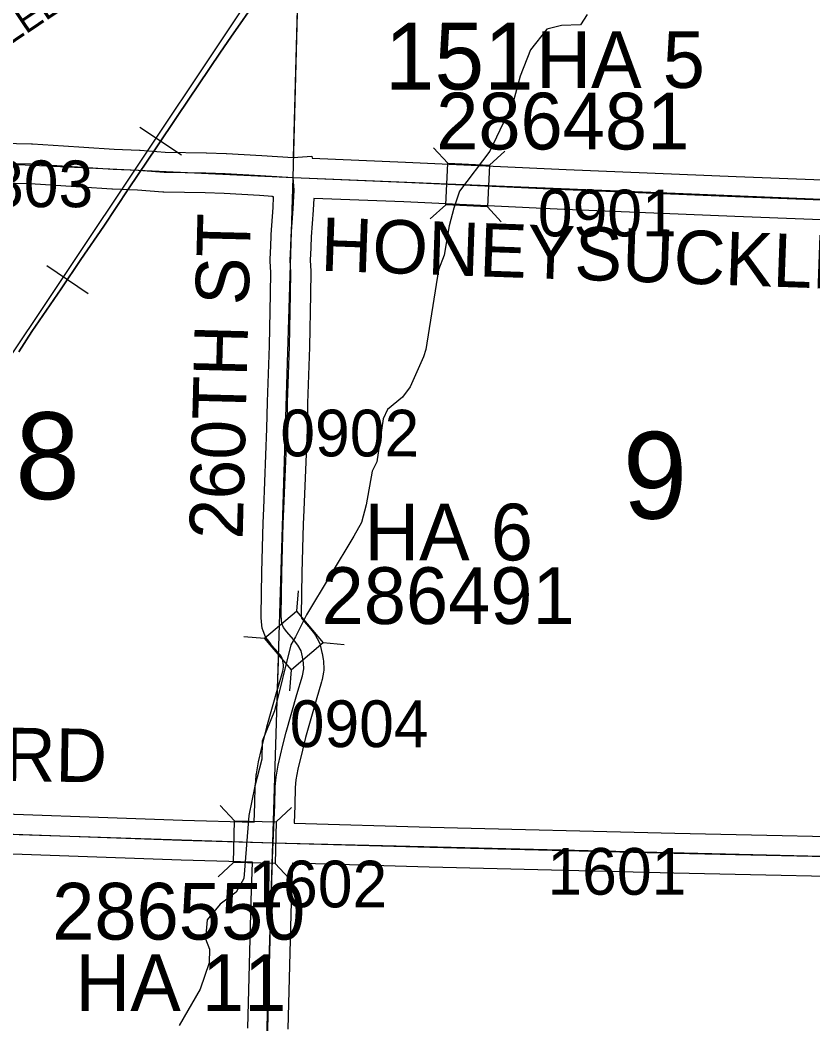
# Model space of a CAD drawing. Extents: x -132.8 to -73.3, y -60 to -26.
# Drawn here: x -114.259 to -113.07, y -46.815 to -45.31 of the extents above; entities that cross this region are included whole.
import ezdxf

# ---------------------------------------------------------------- set-up
doc = ezdxf.new("R2010")
doc.units = 0
for name, color, linetype in [('tdCoCorpPopTxt', 7, 'Continuous'), ('tdCoHydroRiver', 7, 'Continuous'), ('tdCoRRCL', 7, 'Continuous'), ('tdCoSecRdNmbr', 7, 'Continuous'), ('tdCoSecRdTxt', 7, 'Continuous'), ('tdCoSecRteBand', 7, 'Continuous'), ('tdCoSecRteCL', 7, 'Continuous'), ('tdCoSectLine', 7, 'Continuous'), ('tdCoSectLinePart', 7, 'Continuous'), ('tdCoSectNmbr', 7, 'Continuous'), ('tdCoStrucSec', 7, 'Continuous'), ('tdCoStrucSecCoName', 7, 'Continuous'), ('tdCoStrucSecFHWANum', 7, 'Continuous'), ('tdCoSurfEarth', 7, 'Continuous'), ('tdCoSurfGravel', 7, 'Continuous')]:
    doc.layers.add(name, color=color, linetype=linetype)

msp = doc.modelspace()

# ---------------------------------------------------------------- linework, layer by layer
at = {"layer": 'tdCoHydroRiver'}
for points in [[(-113.4088, -45.3021), (-113.4187, -45.3176), (-113.4471, -45.3184), (-113.4693, -45.3242), (-113.4938, -45.3551)], [(-113.4938, -45.3551), (-113.509, -45.3942), (-113.5195, -45.4333), (-113.5545, -45.5066), (-113.6002, -45.5669), (-113.6087, -45.592), (-113.6157, -45.6186), (-113.6231, -45.6626), (-113.6316, -45.6845), (-113.6504, -45.8039), (-113.6538, -45.8148), (-113.6739, -45.8601), (-113.6854, -45.8756), (-113.7079, -45.8939), (-113.7146, -45.9079), (-113.7241, -45.9724), (-113.7308, -45.9864), (-113.74, -46.0366), (-113.747, -46.0633), (-113.7585, -46.0835), (-113.8294, -46.2016), (-113.846, -46.2343), (-113.8526, -46.2467), (-113.8772, -46.3455), (-113.8957, -46.3908), (-113.8964, -46.4176), (-113.9069, -46.4583), (-113.9159, -46.5023), (-113.9231, -46.5967), (-113.9346, -46.617), (-113.9588, -46.6353), (-113.9783, -46.6584), (-113.9806, -46.6868), (-113.9747, -46.7027), (-113.9752, -46.7232), (-113.9888, -46.7623), (-114.0202, -46.8167)]]:
    msp.add_lwpolyline(points, dxfattribs=at)
at = {"layer": 'tdCoRRCL'}
for p, q in [((-114.0791, -45.4707), (-114.0168, -45.5125)), ((-114.2187, -45.678), (-114.1565, -45.72))]:
    msp.add_line(p, q, dxfattribs=at)
for points in [[(-115.3265, -46.4692), (-114.7522, -46.1702), (-114.6143, -46.087), (-114.4976, -46.0317), (-114.4527, -46.0045), (-114.4224, -45.9911), (-114.3738, -45.9435), (-114.3038, -45.8601), (-113.7323, -45.0042)], [(-114.2604, -45.8075), (-114.2411, -45.7772), (-114.197, -45.7129), (-114.1673, -45.6689), (-114.1331, -45.619), (-114.0961, -45.5632), (-114.0537, -45.5002), (-114.0233, -45.4549), (-113.9582, -45.3586), (-113.9428, -45.3361), (-113.902, -45.2773)], [(-113.902, -45.2773), (-113.9428, -45.3361), (-113.9582, -45.3586), (-114.0233, -45.4549), (-114.0537, -45.5002), (-114.0961, -45.5632), (-114.1331, -45.619), (-114.1673, -45.6689), (-114.197, -45.7129), (-114.2411, -45.7772), (-114.2604, -45.8075)]]:
    msp.add_lwpolyline(points, dxfattribs=at)
at = {"layer": 'tdCoSecRteBand'}
for points in [[(-114.2866, -45.4946), (-114.2413, -45.4956), (-114.2406, -45.4956), (-114.2399, -45.4957), (-114.1933, -45.4989), (-114.1628, -45.5009), (-114.1173, -45.5038), (-114.0797, -45.5053), (-114.0793, -45.5054), (-114.0788, -45.5054), (-114.0411, -45.5081), (-113.9798, -45.5092), (-113.9795, -45.5092), (-113.9793, -45.5092), (-113.9499, -45.5103), (-113.9496, -45.5103), (-113.9492, -45.5103), (-113.8962, -45.5135), (-113.8492, -45.5163), (-113.8211, -45.5145), (-113.8209, -45.5174), (-113.681, -45.523), (-113.6809, -45.523), (-113.6808, -45.523), (-113.4402, -45.5343), (-113.1851, -45.5449), (-112.9393, -45.5543)], [(-113.9079, -46.5121), (-113.9069, -46.485), (-113.906, -46.4578), (-113.906, -46.457), (-113.9059, -46.4562), (-113.9048, -46.4424), (-113.9047, -46.4411), (-113.9044, -46.4398), (-113.9013, -46.4218), (-113.9012, -46.4208), (-113.9009, -46.4198), (-113.8937, -46.39), (-113.8937, -46.3899), (-113.8937, -46.3898), (-113.8888, -46.3703), (-113.8887, -46.3699), (-113.8886, -46.3694), (-113.8726, -46.3127), (-113.8725, -46.3123), (-113.8724, -46.312), (-113.8645, -46.2861), (-113.8635, -46.2802), (-113.8636, -46.2772), (-113.8648, -46.2707), (-113.8658, -46.2663), (-113.8672, -46.2636), (-113.8718, -46.2581), (-113.8815, -46.2468), (-113.8822, -46.246), (-113.8828, -46.2452), (-113.8878, -46.2386), (-113.8901, -46.2354), (-113.8916, -46.2319), (-113.8941, -46.2257), (-113.8957, -46.2216), (-113.8961, -46.2172), (-113.8972, -46.2058), (-113.8973, -46.2042), (-113.8973, -46.2026), (-113.8962, -46.1375), (-113.8962, -46.1374), (-113.8962, -46.1374), (-113.8954, -46.1009), (-113.8954, -46.1007), (-113.8954, -46.1005), (-113.8941, -46.0637), (-113.8941, -46.0637), (-113.8941, -46.0636), (-113.8932, -46.0421), (-113.8885, -45.9224), (-113.8877, -45.883), (-113.8877, -45.8828), (-113.8877, -45.8825), (-113.8847, -45.7985), (-113.8832, -45.72), (-113.8829, -45.6884), (-113.8837, -45.6715), (-113.8837, -45.67), (-113.8836, -45.6684), (-113.8826, -45.6492), (-113.8824, -45.6336), (-113.8824, -45.6326), (-113.8823, -45.6317), (-113.8794, -45.5913), (-113.8785, -45.5752), (-113.8802, -45.5751), (-113.8802, -45.5745), (-113.8998, -45.5734), (-113.8998, -45.5734), (-113.8998, -45.5734), (-113.9525, -45.5702), (-113.9812, -45.5692), (-114.043, -45.5681), (-114.0438, -45.568), (-114.0446, -45.568), (-114.0826, -45.5653), (-114.1201, -45.5638), (-114.1205, -45.5638), (-114.1208, -45.5637), (-114.1667, -45.5608), (-114.1667, -45.5608), (-114.1668, -45.5608), (-114.1973, -45.5587), (-114.1974, -45.5587), (-114.1974, -45.5587), (-114.2433, -45.5556), (-114.2879, -45.5546)], [(-112.9415, -45.6143), (-113.1874, -45.6049), (-113.1874, -45.6049), (-113.1875, -45.6049), (-113.4427, -45.5943), (-113.4428, -45.5943), (-113.4429, -45.5943), (-113.6835, -45.5829), (-113.8185, -45.5776), (-113.8195, -45.5949), (-113.8195, -45.5952), (-113.8195, -45.5954), (-113.8224, -45.6351), (-113.8226, -45.6505), (-113.8226, -45.6511), (-113.8226, -45.6518), (-113.8237, -45.6703), (-113.8229, -45.6865), (-113.8229, -45.6873), (-113.8229, -45.6882), (-113.8232, -45.7207), (-113.8232, -45.7208), (-113.8232, -45.721), (-113.8247, -45.7999), (-113.8247, -45.8001), (-113.8247, -45.8004), (-113.8277, -45.8844), (-113.8285, -45.9239), (-113.8285, -45.9242), (-113.8285, -45.9245), (-113.8333, -46.0445), (-113.8333, -46.0445), (-113.8333, -46.0446), (-113.8341, -46.0659), (-113.8354, -46.1024), (-113.8362, -46.1386), (-113.8373, -46.202), (-113.8369, -46.2064), (-113.8354, -46.2084), (-113.8261, -46.2192), (-113.826, -46.2194), (-113.8258, -46.2196), (-113.8191, -46.2277), (-113.8171, -46.23), (-113.8157, -46.2327), (-113.811, -46.2415), (-113.8091, -46.2451), (-113.8082, -46.249), (-113.8062, -46.2579), (-113.8061, -46.2584), (-113.806, -46.2589), (-113.8042, -46.2683), (-113.8038, -46.2705), (-113.8037, -46.2728), (-113.8034, -46.2812), (-113.8033, -46.2844), (-113.8038, -46.2875), (-113.8057, -46.2983), (-113.8061, -46.3001), (-113.8066, -46.3019), (-113.815, -46.3292), (-113.8307, -46.3852), (-113.8354, -46.4042), (-113.8424, -46.433), (-113.8451, -46.4487), (-113.8461, -46.4604), (-113.8469, -46.487), (-113.8469, -46.4871), (-113.8469, -46.4873), (-113.8479, -46.5138), (-113.6436, -46.5197), (-113.2773, -46.5288), (-112.9099, -46.5367)], [(-114.38, -46.496), (-114.0151, -46.5091), (-113.9079, -46.5121)], [(-113.9171, -46.8209), (-113.9122, -46.63), (-113.9122, -46.6299), (-113.9122, -46.6297), (-113.9102, -46.5721), (-114.0169, -46.569), (-114.017, -46.569), (-114.0171, -46.569), (-114.3821, -46.556), (-114.7555, -46.5432), (-115.0718, -46.5365), (-115.1605, -46.5353), (-115.306, -46.5333), (-115.3177, -46.5339), (-115.3243, -46.5352), (-115.3339, -46.539), (-115.3412, -46.5421), (-115.3415, -46.5528), (-115.3416, -46.5528), (-115.3465, -46.6919), (-115.3465, -46.6919), (-115.3465, -46.692), (-115.3529, -46.8616)], [(-112.9113, -46.5967), (-113.2786, -46.5888), (-113.2786, -46.5888), (-113.2787, -46.5888), (-113.6452, -46.5797), (-113.6452, -46.5797), (-113.6453, -46.5797), (-113.85, -46.5738), (-113.8502, -46.5738), (-113.8523, -46.6317), (-113.8571, -46.8226)]]:
    msp.add_lwpolyline(points, dxfattribs=at)
at = {"layer": 'tdCoSecRteCL'}
for points in [[(-114.2873, -45.5246), (-114.2419, -45.5256), (-114.1953, -45.5288), (-114.1648, -45.5308), (-114.1189, -45.5338), (-114.0809, -45.5353), (-114.0425, -45.5381), (-113.9804, -45.5392), (-113.951, -45.5403), (-113.898, -45.5434), (-113.8491, -45.5463)], [(-113.8791, -46.543), (-113.8769, -46.4861), (-113.876, -46.4587), (-113.8749, -46.4449), (-113.8718, -46.4269), (-113.8645, -46.397), (-113.8597, -46.3775), (-113.8438, -46.3208), (-113.8353, -46.2931), (-113.8334, -46.2823), (-113.8337, -46.2739), (-113.8354, -46.2645), (-113.8375, -46.2557), (-113.8422, -46.2468), (-113.8489, -46.2387), (-113.8588, -46.2272), (-113.8638, -46.2206), (-113.8663, -46.2144), (-113.8673, -46.2031), (-113.8662, -46.138), (-113.8654, -46.1015), (-113.8641, -46.0648), (-113.8633, -46.0433), (-113.8585, -45.9233), (-113.8577, -45.8836), (-113.8547, -45.7993), (-113.8532, -45.7204), (-113.8529, -45.6879), (-113.8537, -45.6701), (-113.8526, -45.6502), (-113.8524, -45.6339), (-113.8494, -45.5932), (-113.8479, -45.5653), (-113.8491, -45.5463)], [(-113.8491, -45.5463), (-113.6822, -45.553), (-113.4415, -45.5643), (-113.1862, -45.5749), (-112.9404, -45.5843), (-112.8501, -45.5871)], [(-115.3706, -46.522), (-115.3453, -46.5112), (-115.3327, -46.5063), (-115.3213, -46.504), (-115.3065, -46.5033), (-115.1601, -46.5053), (-115.0713, -46.5065), (-114.7546, -46.5132), (-114.381, -46.526), (-114.016, -46.5391), (-113.8791, -46.543)], [(-113.8871, -46.8218), (-113.8822, -46.6308), (-113.8795, -46.5526), (-113.8791, -46.543)], [(-113.8791, -46.543), (-113.6444, -46.5497), (-113.278, -46.5588), (-112.9105, -46.5667), (-112.8723, -46.5678)]]:
    msp.add_lwpolyline(points, dxfattribs=at)
at = {"layer": 'tdCoSectLine'}
for points in [[(-113.8495, -45.5463), (-113.824, -44.5794)], [(-114.8427, -45.4991), (-113.8495, -45.5463)], [(-113.8795, -46.543), (-113.8495, -45.5463)], [(-113.8495, -45.5463), (-112.8504, -45.5871)], [(-114.8684, -46.5108), (-113.8795, -46.543)], [(-113.9107, -47.5462), (-113.8795, -46.543)], [(-113.8795, -46.543), (-112.8727, -46.5678)]]:
    msp.add_lwpolyline(points, dxfattribs=at)
at = {"layer": 'tdCoSectLinePart'}
for points in [[(-113.8487, -45.5163), (-113.834, -44.9597)], [(-113.8725, -46.3109), (-113.8709, -46.2597)]]:
    msp.add_lwpolyline(points, dxfattribs=at)
at = {"layer": 'tdCoStrucSec'}
for points in [[(-113.6387, -45.5016), (-113.6177, -45.5247), (-113.5552, -45.5277)], [(-113.5321, -45.5066), (-113.5552, -45.5277), (-113.5581, -45.5901)], [(-113.6438, -45.6083), (-113.6206, -45.5872), (-113.6177, -45.5247)], [(-113.5375, -45.6128), (-113.5581, -45.5901), (-113.6206, -45.5872)], [(-113.842, -46.1655), (-113.8445, -46.196), (-113.8041, -46.2437)], [(-113.9234, -46.2339), (-113.8922, -46.2364), (-113.8445, -46.196)], [(-113.8544, -46.3153), (-113.8518, -46.2842), (-113.8922, -46.2364)], [(-113.7729, -46.2463), (-113.8041, -46.2437), (-113.8518, -46.2842)], [(-113.9586, -46.4873), (-113.9371, -46.51), (-113.8746, -46.5118)], [(-113.8519, -46.4903), (-113.8746, -46.5118), (-113.8764, -46.5743)], [(-113.9617, -46.594), (-113.9389, -46.5726), (-113.9371, -46.51)], [(-113.8554, -46.5966), (-113.8764, -46.5743), (-113.9389, -46.5726)]]:
    msp.add_lwpolyline(points, dxfattribs=at)
at = {"layer": 'tdCoSurfEarth'}
for points in [[(-113.8334, -46.2823), (-113.8337, -46.2739), (-113.8354, -46.2645), (-113.8375, -46.2557), (-113.8422, -46.2468), (-113.8489, -46.2387), (-113.8588, -46.2272), (-113.8638, -46.2206), (-113.8663, -46.2144), (-113.8673, -46.2031), (-113.8662, -46.138), (-113.8654, -46.1015), (-113.8641, -46.0648), (-113.8633, -46.0433), (-113.8585, -45.9233), (-113.8577, -45.8836), (-113.8547, -45.7993), (-113.8532, -45.7204), (-113.8529, -45.6879), (-113.8537, -45.6701), (-113.8526, -45.6502), (-113.8524, -45.6339), (-113.8494, -45.5932), (-113.8479, -45.5653), (-113.8491, -45.5463)], [(-113.9007, -47.2284), (-113.8946, -47.0824), (-113.8931, -47.0454), (-113.893, -47.0122), (-113.8931, -46.9974), (-113.8921, -46.9574), (-113.8871, -46.8218), (-113.8822, -46.6308)]]:
    msp.add_lwpolyline(points, dxfattribs=at)
at = {"layer": 'tdCoSurfGravel'}
for points in [[(-114.2873, -45.5246), (-114.2419, -45.5256), (-114.1953, -45.5288), (-114.1648, -45.5308), (-114.1189, -45.5338), (-114.0809, -45.5353), (-114.0425, -45.5381), (-113.9804, -45.5392), (-113.951, -45.5403), (-113.898, -45.5434), (-113.8491, -45.5463), (-113.6822, -45.553), (-113.4415, -45.5643), (-113.1862, -45.5749), (-112.9404, -45.5843)], [(-113.8822, -46.6308), (-113.8795, -46.5526), (-113.8791, -46.543), (-113.8769, -46.4861), (-113.876, -46.4587), (-113.8749, -46.4449), (-113.8718, -46.4269), (-113.8645, -46.397), (-113.8597, -46.3775), (-113.8438, -46.3208), (-113.8353, -46.2931), (-113.8334, -46.2823)], [(-115.3706, -46.522), (-115.3453, -46.5112), (-115.3327, -46.5063), (-115.3213, -46.504), (-115.3065, -46.5033), (-115.1601, -46.5053), (-115.0713, -46.5065), (-114.7546, -46.5132), (-114.381, -46.526), (-114.016, -46.5391), (-113.8791, -46.543), (-113.6444, -46.5497), (-113.278, -46.5588), (-112.9105, -46.5667), (-112.8723, -46.5678)]]:
    msp.add_lwpolyline(points, dxfattribs=at)

# ---------------------------------------------------------------- texts
at = {"layer": 'tdCoCorpPopTxt'}
msp.add_text('151', height=0.1, dxfattribs=at).set_placement((-113.7118, -45.4144))
at = {"layer": 'tdCoSecRdNmbr'}
for s, rotation, p in [('0803', 359.9138, (-114.3572, -45.5905)), ('0901', 359.9146, (-113.4826, -45.6343)), ('0902', 359.9143, (-113.8686, -45.964)), ('0904', 359.9143, (-113.8545, -46.3996)), ('1601', 359.9146, (-113.4682, -46.6208)), ('1602', 359.9143, (-113.9166, -46.6397))]:
    msp.add_text(s, height=0.07, rotation=rotation, dxfattribs=at).set_placement(p)
at = {"layer": 'tdCoSecRdTxt'}
for s, height, rotation, p in [('MCLELLAND AVE', 0.04, 33.8763, (-114.3437, -45.395)), ('260TH ST', 0.08, 88.5446, (-113.925, -46.0889)), ('HONEYSUCKLE RD', 0.08, 357.9867, (-113.8089, -45.6859)), ('HICKORY RD', 0.08, 359.1644, (-114.8003, -46.4429))]:
    msp.add_text(s, height=height, rotation=rotation, dxfattribs=at).set_placement(p)
at = {"layer": 'tdCoSectNmbr'}
for s, rotation, p in [('8', 359.9139, (-114.2658, -46.0281)), ('9', 359.9146, (-113.3554, -46.0574))]:
    msp.add_text(s, height=0.13, rotation=rotation, dxfattribs=at).set_placement(p)
at = {"layer": 'tdCoStrucSecCoName'}
for s, p in [('HA 5', (-113.4849, -45.412)), ('HA 6', (-113.7426, -46.12)), ('HA 11', (-114.1755, -46.7953))]:
    msp.add_text(s, height=0.085, dxfattribs=at).set_placement(p)
at = {"layer": 'tdCoStrucSecFHWANum'}
for s, p in [('286481', (-113.6349, -45.5042)), ('286491', (-113.8067, -46.2153)), ('286550', (-114.2104, -46.6882))]:
    msp.add_text(s, height=0.085, dxfattribs=at).set_placement(p)

doc.saveas('drawing.dxf')
